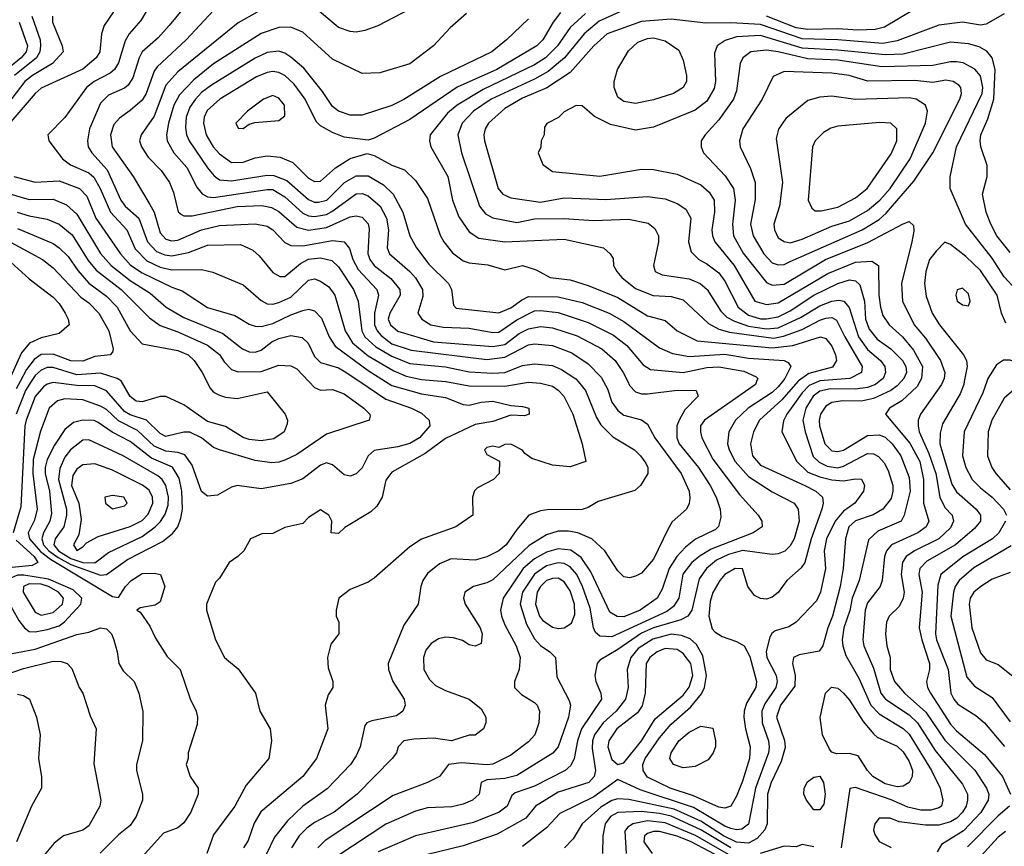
# Model space of a CAD drawing. Header units: inches. Extents: x 1793389 to 1900389, y 320802 to 470796.
# Tile 372 of 656: x 1834618 to 1837931, y 428435 to 431218. Entities that reach past the tile are written whole.
import ezdxf

# ---------------------------------------------------------------- set-up
doc = ezdxf.new("R2010")
doc.units = ezdxf.units.IN
doc.header["$MEASUREMENT"] = 0
doc.layers.add('B8432', color=7, linetype='Continuous')
doc.layers.add('B8433', color=7, linetype='Continuous')

msp = doc.modelspace()

# ---------------------------------------------------------------- linework, layer by layer
at = {"layer": 'B8432', "color": 2}
for points, elevation in [([(1835590.1, 430000), (1835610, 429979.1), (1835630, 429970.5), (1835670, 429972.7), (1835710, 429958), (1835776, 429910), (1835796, 429890), (1835796.9, 429883.1), (1835794, 429870), (1835650, 429822.9), (1835550, 429754.5), (1835510, 429734.5), (1835490, 429727.6), (1835466.2, 429726.2), (1835410, 429733.6), (1835290, 429769.2), (1835270, 429777.2), (1835229.3, 429810), (1835190, 429829.6), (1835170, 429829.6), (1835110, 429815.1), (1835090, 429824.7), (1835044.5, 429870), (1834990, 429887.8), (1834970, 429899.1), (1834910, 429967.8), (1834870, 429985.7), (1834810, 429985.8), (1834730, 429996.9), (1834710, 429991.2), (1834697.8, 429982.2), (1834670, 429949.4), (1834639, 429870), (1834635.2, 429850), (1834622, 429578), (1834595.5, 429490)], 298), ([(1834619, 430000), (1834605.4, 429974.6)], 290), ([(1834656.8, 430000), (1834637.5, 429970), (1834606.3, 429890)], 294), ([(1835761.7, 430000), (1835850, 429940.3), (1835936, 429910), (1835970, 429893), (1835996, 429870), (1835997.3, 429850), (1835963, 429810), (1835930, 429791.3), (1835890, 429779.7), (1835810, 429767), (1835790.6, 429750), (1835770, 429709.2), (1835750, 429689.2), (1835730, 429681.2), (1835710, 429685.2), (1835670, 429719.3), (1835650, 429726), (1835630, 429718), (1835570, 429672), (1835530, 429656.2), (1835430, 429638), (1835350, 429649.2), (1835330, 429644), (1835283.5, 429616.5), (1835250, 429613.2), (1835230, 429629), (1835198.5, 429718.5), (1835173.4, 429753.4), (1835150, 429761.1), (1835110, 429764.8), (1835070, 429781.5), (1835014.3, 429834.3), (1834950, 429867.4), (1834910, 429905.4), (1834890, 429916.9), (1834830, 429938.3), (1834770, 429941.7), (1834744.8, 429935.2), (1834716.4, 429910), (1834687.8, 429832.2), (1834663, 429737), (1834662, 429690), (1834676.1, 429570), (1834667.1, 429532.9), (1834645.7, 429490), (1834650.2, 429470), (1834687.9, 429427.9), (1834721.1, 429401.1), (1834930, 429276), (1834950, 429272), (1834973.2, 429310), (1834993.2, 429330), (1835030, 429353), (1835070, 429354.8), (1835091.3, 429350), (1835106, 429310), (1835090, 429258), (1835073.7, 429246.3), (1835022.8, 429237.2), (1835012, 429230), (1835023.5, 429223.5), (1835055.8, 429175.8), (1835075.2, 429135.2), (1835114.4, 429074.4), (1835158, 429030), (1835190.9, 428930.9), (1835211, 428890), (1835216, 428870), (1835215.3, 428844.7), (1835184.7, 428750), (1835184.7, 428730), (1835178, 428710), (1835191.3, 428670), (1835218, 428630), (1835218, 428610), (1835194, 428550), (1835170, 428514), (1835150, 428497.2), (1835101.4, 428478.6), (1835010, 428377.2)], 302), ([(1835247, 430000), (1835258, 429978), (1835270, 429964.4), (1835290, 429953.7), (1835310, 429946.7), (1835350, 429942.4), (1835450, 429964.7), (1835511.3, 429890), (1835518.8, 429870), (1835517.3, 429857.3), (1835507.3, 429830), (1835473.3, 429806.7), (1835430, 429800.5), (1835390, 429804.7), (1835370, 429811.5), (1835310, 429848.5), (1835250, 429865.4), (1835170, 429920.7), (1835110, 429949.3), (1835090, 429949.3), (1835030, 429931.8), (1835010, 429934), (1834990, 429949.5), (1834960.6, 430000)], 294), ([(1835848, 430000), (1835870, 429986), (1835970, 429957.7), (1836050, 429945.7), (1836110, 429922.4), (1836130, 429920.5), (1836170, 429930.3), (1836210, 429933.1), (1836270, 429918.8), (1836310, 429916), (1836331, 429910), (1836332, 429890), (1836316, 429884), (1836270, 429886.6), (1836210, 429865.1), (1836150, 429855.1), (1836050, 429807.6), (1835982.3, 429757.7), (1835870, 429694), (1835850, 429668), (1835837.3, 429610), (1835819.9, 429580.1), (1835799, 429561), (1835711.3, 429508.7), (1835690, 429488), (1835666, 429490), (1835668, 429530), (1835658, 429550), (1835630, 429568), (1835590, 429542), (1835570, 429522), (1835510, 429508.7), (1835470, 429488), (1835432.7, 429487.3), (1835394, 429470), (1835372, 429430), (1835352, 429410), (1835322, 429390), (1835290, 429338), (1835276, 429324), (1835246, 429250), (1835246, 429230), (1835276, 429130), (1835306.8, 429070), (1835352.7, 429032.7), (1835411, 428950), (1835426, 428890), (1835461, 428830), (1835464.7, 428790), (1835456, 428730), (1835379.9, 428640.1), (1835341.6, 428570), (1835270, 428473.2), (1835247.7, 428410)], 306), ([(1836051.3, 430000), (1836130, 429984.9), (1836250, 429984.4), (1836330, 429998), (1836370, 429994), (1836410, 429983.8), (1836430, 429970.4), (1836448, 429950), (1836479.3, 429890), (1836510.7, 429790), (1836522, 429730), (1836470, 429712.7), (1836410, 429718), (1836340.7, 429740.7), (1836317.5, 429757.5), (1836310, 429768.7), (1836270, 429788.7), (1836250, 429788), (1836230, 429778), (1836210, 429782), (1836190, 429778), (1836182, 429770), (1836190, 429754), (1836231.6, 429731.6), (1836231.3, 429690), (1836212, 429670), (1836158, 429642), (1836147.9, 429632.1), (1836140.7, 429610), (1836142, 429550), (1836084.7, 429510), (1835970, 429469.3), (1835930, 429442.7), (1835810, 429337.2), (1835790, 429324), (1835730, 429299), (1835691.3, 429270), (1835682, 429230), (1835682, 429210), (1835692, 429190), (1835691.3, 429150), (1835664.9, 429115.1), (1835653, 429070), (1835655.2, 429035.2), (1835671, 428990), (1835671.3, 428970), (1835655.3, 428944.7), (1835646, 428910), (1835654.8, 428830), (1835616.3, 428730), (1835570, 428669.4), (1835428.7, 428551.3), (1835407.1, 428512.9), (1835386.2, 428453.8), (1835370.7, 428430)], 310), ([(1836496.5, 430000), (1836521.6, 429970), (1836558.5, 429878.5), (1836573.3, 429853.3), (1836613.5, 429813.5), (1836686, 429770), (1836706.8, 429750), (1836724.9, 429724.9), (1836730.8, 429710), (1836730.8, 429690), (1836706, 429650), (1836687.5, 429632.5), (1836564.5, 429595.5), (1836530, 429575.3), (1836510, 429569.3), (1836392.5, 429567.5), (1836370, 429564.5), (1836331.3, 429550), (1836290, 429501.2), (1836254.9, 429450), (1836230, 429429.6), (1836190, 429409.6), (1836150, 429398.4), (1836070, 429402.7), (1836030, 429386), (1835990, 429353.2), (1835974, 429330), (1835967.3, 429310), (1835958.8, 429250), (1835910, 429179), (1835857.3, 429050), (1835859.1, 429030), (1835873.4, 428990), (1835910.8, 428930), (1835914.8, 428910), (1835906.8, 428890), (1835885.8, 428874.2), (1835802.6, 428857.4), (1835786, 428850), (1835778.5, 428841.5), (1835763, 428770), (1835750, 428739), (1835730.6, 428710), (1835651.7, 428628.3), (1835570, 428569.6), (1835519.3, 428520.7), (1835474.6, 428465.4), (1835430, 428372.7)], 314), ([(1836581.9, 430000), (1836595.4, 429975.4), (1836610.4, 429930), (1836630, 429902), (1836650, 429886.4), (1836710.4, 429870.4), (1836730, 429856), (1836754.4, 429810), (1836843.1, 429690), (1836870.4, 429630), (1836873, 429607), (1836870.5, 429589.5), (1836861, 429570), (1836813, 429527), (1836798, 429502), (1836750, 429401.2), (1836710, 429354), (1836690, 429344), (1836670, 429339), (1836650, 429342), (1836630, 429362), (1836586, 429430), (1836542.7, 429470), (1836495.3, 429490), (1836463.9, 429496.1), (1836430, 429496.3), (1836390, 429483), (1836332, 429448), (1836210, 429331.6), (1836190, 429321.6), (1836144.7, 429310), (1836116, 429290), (1836110.7, 429270), (1836116.3, 429250), (1836166.8, 429170), (1836174, 429150), (1836170, 429118), (1836150, 429109), (1836130, 429113.2), (1836107.7, 429127.7), (1836077.2, 429137.2), (1836050, 429138.4), (1836027, 429133), (1836002, 429118), (1835984.4, 429095.6), (1835976.3, 429070), (1835978, 429030), (1835996.7, 428996.7), (1836016.7, 428976.7), (1836050, 428959.3), (1836130, 428930.7), (1836170, 428898), (1836186, 428870), (1836186, 428850), (1836178, 428830), (1836150, 428809), (1836130, 428808.7), (1836070.6, 428789.4), (1836010, 428798.4), (1835944.1, 428795.9), (1835910.6, 428789.4), (1835891, 428770), (1835886, 428750), (1835871, 428730), (1835753, 428610), (1835676.3, 428550), (1835610, 428515.1), (1835583.7, 428496.3), (1835558.4, 428470), (1835532.4, 428430)], 318), ([(1836663.4, 430000), (1836670, 429986.8), (1836690, 429964.9), (1836710, 429958.4), (1836730, 429958.4), (1836829.7, 429970.3), (1836894, 429970), (1836901, 429950), (1836856, 429904), (1836836.4, 429870), (1836828.4, 429850), (1836828.5, 429810), (1836836.4, 429790), (1836901.3, 429710), (1836940.4, 429650), (1836961.6, 429610), (1836974.9, 429570), (1836976.7, 429543.3), (1836968.5, 429511.5), (1836958.9, 429501.1), (1836891.4, 429468.6), (1836858, 429442), (1836829.2, 429410.8), (1836803.1, 429370), (1836779, 429301), (1836763, 429270), (1836704.9, 429230), (1836650, 429206.9), (1836628.4, 429208.4), (1836603.3, 429223.3), (1836538.9, 429358.9), (1836506.9, 429406.9), (1836472.1, 429432.1), (1836430, 429436.4), (1836390, 429424.8), (1836350, 429403.1), (1836311.7, 429370), (1836244.9, 429270), (1836235.8, 429230), (1836238.4, 429210), (1836250, 429181), (1836287.7, 429110), (1836302, 429070), (1836298, 429030), (1836282.8, 428990), (1836282.8, 428970), (1836305.8, 428945.8), (1836350, 428918.8), (1836358.8, 428910), (1836366.8, 428890), (1836364, 428850), (1836350.6, 428810), (1836330, 428786.6), (1836270, 428742), (1836210, 428711.5), (1836190, 428708.6), (1836104, 428716), (1836061, 428710), (1836030, 428669.3), (1835990, 428649.4), (1835873.8, 428606.2), (1835645.4, 428454.6), (1835620.5, 428430)], 322), ([(1837096.8, 430000), (1837093, 429990), (1836922, 429870), (1836908.2, 429850), (1836908, 429830), (1836912.7, 429810), (1836950, 429738), (1837039.2, 429619.2), (1837102.8, 429550), (1837114.8, 429530), (1837116, 429510), (1837086, 429490), (1836944.6, 429435.4), (1836906.8, 429413.2), (1836878.7, 429390), (1836849.3, 429350.7), (1836836, 429270), (1836818, 429242), (1836794.7, 429225.3), (1836610, 429140.5), (1836570, 429142), (1836555.1, 429155.1), (1836547.8, 429170), (1836536.6, 429236.6), (1836510.9, 429310), (1836492.3, 429350), (1836470, 429375.4), (1836450, 429387.1), (1836429.7, 429389.7), (1836390, 429378.7), (1836350, 429351.1), (1836309.1, 429290), (1836301.7, 429250), (1836322.8, 429182.8), (1836350, 429133.4), (1836370, 429110.6), (1836401, 429090), (1836421, 429070), (1836425.2, 429005.2), (1836466.2, 428926.2), (1836470.5, 428910), (1836464.4, 428870), (1836430, 428769.3), (1836411.6, 428748.4), (1836290, 428673), (1836250, 428663.1), (1836190, 428658.7), (1836170.8, 428650), (1836164, 428610), (1836141, 428590), (1836110, 428576.2), (1836072.1, 428567.9), (1835990, 428564.2), (1835950, 428553.6), (1835850, 428509.6), (1835681.8, 428398.2)], 326), ([(1837184.1, 430000), (1837170, 429981.3), (1837150, 429963.1), (1837068.4, 429910), (1837026.4, 429870), (1837003.8, 429830), (1836999.3, 429790), (1837004.4, 429770), (1837025.3, 429730), (1837070, 429679.5), (1837150, 429628.2), (1837224, 429590), (1837237.1, 429570), (1837240.4, 429530), (1837223.1, 429470), (1837210, 429446), (1837191.7, 429428.3), (1837170, 429419.6), (1837150, 429417.6), (1837050, 429430.8), (1837002.4, 429417.6), (1836962, 429398), (1836928.7, 429370), (1836904.1, 429335.9), (1836878.7, 429230), (1836865.5, 429210), (1836842.6, 429197.4), (1836750, 429170.7), (1836710, 429152.5), (1836630, 429096.9), (1836570, 429062), (1836560.4, 429050), (1836552.7, 429010), (1836556.4, 428990), (1836573.4, 428950), (1836574.9, 428930), (1836507.6, 428830), (1836494, 428790), (1836483.7, 428730), (1836472.6, 428707.4), (1836453, 428690), (1836350, 428636.9), (1836284.7, 428615.3), (1836273.7, 428606.3), (1836258, 428570), (1836230.8, 428550), (1836145.1, 428514.9), (1835950, 428469.6), (1835824.2, 428415.8)], 330), ([(1837235.5, 430000), (1837182.4, 429937.6), (1837106.4, 429870), (1837086.7, 429830), (1837076.4, 429790), (1837083.1, 429750), (1837110, 429718.4), (1837259.1, 429650), (1837296.3, 429630), (1837319.1, 429610), (1837321.6, 429590), (1837316.4, 429570), (1837280.8, 429470), (1837259.3, 429390), (1837247.2, 429372.8), (1837198.8, 429330), (1837170, 429289.2), (1837150, 429273.2), (1837130, 429267), (1837110, 429269.6), (1837090, 429279.5), (1837067.3, 429310), (1837050, 429368.7), (1837024.7, 429370), (1836990, 429349.4), (1836973, 429330), (1836950.2, 429289.8), (1836940.5, 429259.5), (1836936, 429210), (1836947.3, 429167.3), (1836956.5, 429156.5), (1836981.5, 429141.5), (1837030, 429124.4), (1837055.5, 429110), (1837074.1, 429074.1), (1837097.1, 428990), (1837094.4, 428970), (1837063.4, 428916.6), (1837055.3, 428890), (1837053.7, 428870), (1837060.3, 428830), (1837075.8, 428770), (1837073.7, 428730), (1837050, 428654), (1837030, 428604), (1837010.3, 428569.7), (1836990, 428562.9), (1836970, 428566.3), (1836884.8, 428604.8), (1836806.6, 428630), (1836730, 428668), (1836715.1, 428690), (1836714.3, 428710), (1836721.7, 428730), (1836770, 428799.5), (1836810, 428845.7), (1836875.6, 428904.4), (1836911.7, 428948.3), (1836921.7, 428970), (1836928.6, 429010), (1836916.3, 429076.3), (1836894.6, 429114.6), (1836873.2, 429133.2), (1836844.5, 429144.5), (1836810, 429148.7), (1836747.5, 429132.5), (1836699.1, 429100.9), (1836673.4, 429070), (1836662, 429030), (1836665.3, 428970), (1836656.5, 428930), (1836624.9, 428890), (1836581.1, 428850), (1836551.7, 428810), (1836544.9, 428790), (1836543.6, 428763.6), (1836554.9, 428690), (1836550.2, 428669.8), (1836533, 428650), (1836430, 428616.9), (1836353.4, 428570), (1836320.7, 428530), (1836224.2, 428475.8), (1836110, 428436.3), (1835990, 428407.3)], 334), ([(1837305.2, 430000), (1837274, 429986), (1837250, 429961.1), (1837198.7, 429890), (1837187.7, 429867.7), (1837182, 429830), (1837232.2, 429730), (1837270, 429694.6), (1837310, 429678.5), (1837350, 429669), (1837390, 429665.7), (1837430, 429672.4), (1837450, 429670.6), (1837460.7, 429650), (1837456.3, 429630), (1837427.7, 429590), (1837390, 429563), (1837361.1, 429530), (1837332, 429470), (1837324.9, 429430), (1837328.7, 429370), (1837312.2, 429290), (1837298.5, 429261.5), (1837230, 429189.2), (1837205.8, 429174.2), (1837159.9, 429160.1), (1837148.3, 429151.7), (1837141.1, 429138.9), (1837129, 429091), (1837131.8, 429070), (1837162.6, 429010), (1837166, 428990), (1837161.7, 428970), (1837125.1, 428914.9), (1837115.2, 428890), (1837115.6, 428850), (1837137.4, 428790), (1837139.6, 428770), (1837136.9, 428750), (1837093.6, 428630), (1837070, 428509.6), (1837047.4, 428492.6), (1837030, 428489.8), (1837010, 428494.8), (1836990, 428502.4), (1836885.2, 428565.2), (1836705.1, 428625.1), (1836630, 428659.3), (1836550, 428601), (1836435.1, 428544.9), (1836390, 428497), (1836310, 428434)], 338), ([(1837509.8, 430000), (1837497.1, 429990), (1837470, 429979.3), (1837430, 429973.5), (1837345.2, 429974.8), (1837310, 429967.3), (1837287.7, 429950), (1837262.7, 429910), (1837252.9, 429870), (1837260.3, 429830), (1837287.5, 429747.5), (1837307.7, 429727.7), (1837334.8, 429714.8), (1837370, 429709.2), (1837390, 429714.9), (1837470, 429757), (1837490, 429756.4), (1837507.4, 429747.4), (1837526.4, 429726.4), (1837540.2, 429700.2), (1837555.3, 429650), (1837555.8, 429630), (1837550, 429606), (1837522, 429570), (1837489.1, 429550.9), (1837430, 429531.1), (1837407.2, 429510), (1837396, 429470), (1837388.9, 429370), (1837378.3, 429310), (1837352.9, 429210), (1837336.5, 429170), (1837320.5, 429110), (1837308.1, 429091.9), (1837240.4, 429079.6), (1837221, 429070), (1837218, 429050), (1837227, 429010), (1837225.7, 428974.3), (1837177, 428910), (1837163.6, 428870), (1837191.5, 428791.5), (1837192.7, 428767.3), (1837179.7, 428720.3), (1837146.3, 428650), (1837134.3, 428610), (1837132.2, 428510), (1837124.9, 428490), (1837098.9, 428461.1), (1837070, 428445.6), (1837030, 428449.1), (1836986, 428470), (1836910, 428519.8), (1836819.8, 428559.8), (1836667.7, 428592.3), (1836630, 428594.5), (1836610, 428588.6), (1836573.3, 428566.7), (1836510.5, 428510), (1836479.5, 428460.5), (1836450.8, 428430)], 342), ([(1837583, 430000), (1837570, 429985.4), (1837548.2, 429970), (1837490, 429942.7), (1837450, 429933.1), (1837385.7, 429934.3), (1837350, 429929.6), (1837330, 429916.2), (1837312.2, 429890), (1837307.4, 429870), (1837308.9, 429850), (1837327.2, 429790), (1837350, 429766.7), (1837370, 429763.7), (1837390, 429768.8), (1837470, 429817.4), (1837510, 429820.3), (1837530, 429812), (1837553.7, 429790), (1837582.6, 429750), (1837610, 429676), (1837613.8, 429630), (1837594, 429550), (1837583, 429530), (1837504.7, 429495.3), (1837473.7, 429466.3), (1837442, 429330), (1837418.9, 429270), (1837411.2, 429228.8), (1837390.3, 429170), (1837384.6, 429130), (1837387.2, 429110), (1837397.5, 429077.5), (1837440.8, 429000.8), (1837481.7, 428910), (1837510, 428880.3), (1837590, 428831.8), (1837610, 428812.4), (1837685.7, 428690), (1837714.9, 428630), (1837724, 428590), (1837718.8, 428570), (1837710, 428564.5), (1837683.7, 428556.3), (1837650, 428556.4), (1837606.3, 428566.3), (1837550, 428590.9), (1837430, 428632.7), (1837411.1, 428628.9), (1837382, 428430)], 346), ([(1837646.2, 430000), (1837636.8, 429983.2), (1837585.8, 429934.2), (1837544, 429910), (1837530.8, 429890), (1837612.3, 429792.3), (1837646.5, 429730), (1837658.5, 429670), (1837658.7, 429590), (1837677.1, 429530), (1837667.7, 429510), (1837639.1, 429490), (1837550.7, 429450), (1837534.4, 429430), (1837527, 429410), (1837519.3, 429330), (1837513, 429310), (1837470, 429255.1), (1837462.3, 429230), (1837454.9, 429130), (1837458.4, 429110), (1837490, 429034.8), (1837515.3, 428950), (1837530.4, 428930), (1837610, 428877.4), (1837638.9, 428850), (1837697.5, 428757.5), (1837790, 428644), (1837806.4, 428610), (1837807, 428590), (1837802, 428570), (1837790.3, 428550), (1837771, 428529), (1837750, 428517.7), (1837710, 428506), (1837665.4, 428505.4), (1837577.2, 428517.2), (1837546, 428530), (1837510, 428529), (1837494.8, 428510), (1837490.8, 428490), (1837494.4, 428474.4), (1837510, 428451.3), (1837550, 428431.3)], 350), ([(1837723.8, 430000), (1837719.3, 429990), (1837648, 429890), (1837640.5, 429870), (1837640.4, 429850), (1837644.2, 429830), (1837677, 429757), (1837699.7, 429690), (1837713.1, 429610), (1837730, 429575.5), (1837755.5, 429550), (1837759.5, 429530), (1837750, 429507.6), (1837710.4, 429470), (1837628, 429430), (1837600.4, 429410), (1837588.2, 429391.8), (1837583.6, 429350), (1837593.4, 429290), (1837590.4, 429270), (1837577.3, 429242.7), (1837542.8, 429210), (1837534, 429190), (1837530.7, 429150), (1837535.5, 429110), (1837546, 429070), (1837547, 429030), (1837561.3, 428990), (1837594.9, 428950), (1837666.2, 428886.2), (1837730, 428792.2), (1837831.1, 428691.1), (1837870.4, 428630), (1837878.4, 428610), (1837875.8, 428590), (1837851, 428549), (1837793.2, 428486.8), (1837719, 428441), (1837704.2, 428415.8)], 354), ([(1837796, 430000), (1837794, 429990), (1837782, 429958), (1837722.9, 429857.1), (1837714.2, 429825.8), (1837714, 429790), (1837754.5, 429654.5), (1837770, 429628), (1837835.5, 429570), (1837850.4, 429550), (1837850.4, 429530), (1837830, 429504.5), (1837766.4, 429450), (1837670, 429394.7), (1837646.7, 429370), (1837643.1, 429350), (1837654.6, 429290), (1837644.6, 429170), (1837652.6, 429130), (1837679, 429050), (1837678.9, 429030), (1837668.4, 428990), (1837672.2, 428970), (1837682.4, 428950), (1837750, 428846), (1837770, 428823.1), (1837863.6, 428743.6), (1837924.9, 428670), (1837951.8, 428610)], 358), ([(1837871.9, 430000), (1837858.3, 429961.7), (1837795.5, 429830), (1837790.4, 429750), (1837801.6, 429710), (1837822.4, 429670), (1837850, 429641.6), (1837890, 429610.4), (1837928, 429570), (1837938, 429550)], 362), ([(1837970, 429978), (1837930, 429943.7), (1837888.5, 429870), (1837876.4, 429830), (1837874.4, 429750), (1837888.2, 429710), (1837901.6, 429690), (1837950, 429634.9)], 366), ([(1837934.9, 429530), (1837912.4, 429490), (1837890.5, 429470), (1837791.1, 429408.9), (1837717.1, 429350), (1837706.5, 429313.5), (1837698.9, 429150), (1837702.6, 429130), (1837741.7, 429030), (1837750.3, 428950.3), (1837760.5, 428930), (1837773.8, 428913.8), (1837834.7, 428874.7), (1837864, 428850), (1837931.2, 428771.2)], 362), ([(1834605.6, 429465.6), (1834667, 429410), (1834679.1, 429390), (1834659.6, 429380.4), (1834570, 429371.8)], 298), ([(1837953.7, 429446.3), (1837827.5, 429372.5), (1837778.7, 429330), (1837765.7, 429310), (1837759.6, 429290), (1837750.3, 429210), (1837804.8, 429004.8), (1837830, 428974), (1837890, 428936.3), (1837950, 428853.4)], 366), ([(1837950, 429356.2), (1837890, 429334.5), (1837851, 429310), (1837828, 429290), (1837815.5, 429270), (1837812.7, 429250), (1837821.3, 429170), (1837850, 429086), (1837870, 429062.8), (1837910, 429046.8), (1837996.8, 428976.8)], 370), ([(1834550, 429076.3), (1834670, 429098.3), (1834810, 429148.4), (1834850, 429156.3), (1834890, 429170.5), (1834910, 429166.8), (1834926.8, 429150), (1834934.8, 429130), (1834946, 429090), (1834950.8, 429050), (1834965.5, 429025.5), (1835002.8, 428990), (1835018.8, 428950), (1835031.6, 428888.4), (1835030.8, 428790), (1835011, 428710), (1835011, 428690), (1835030.8, 428610), (1835030.7, 428590), (1835010, 428535.3), (1834990, 428505.2), (1834950, 428473.2), (1834888.8, 428411.2)], 298), ([(1834502.7, 428990), (1834630, 429033.7), (1834730, 429057.6), (1834757.1, 429057.1), (1834778, 429050), (1834793.2, 429033.2), (1834817.3, 428970), (1834830.7, 428950), (1834854.4, 428874.4), (1834874.8, 428830), (1834867.1, 428712.9), (1834890.7, 428590), (1834887.3, 428570), (1834850, 428504), (1834830, 428489.3), (1834764.7, 428470), (1834734.2, 428445.8), (1834688.6, 428391.4), (1834650.6, 428330), (1834634, 428270), (1834607.3, 428210)], 294), ([(1834610, 428947.3), (1834630, 428942.8), (1834650.4, 428930.4), (1834674.8, 428870), (1834686.8, 428810), (1834681, 428730), (1834691.1, 428668.9), (1834691, 428630), (1834658, 428570), (1834606.8, 428450)], 290), ([(1837010, 428429.2), (1836910, 428489.9), (1836810, 428535.9), (1836770, 428545.5), (1836708.4, 428551.6), (1836630, 428548.4), (1836605.3, 428534.7), (1836587.4, 428510), (1836579.5, 428470), (1836578.4, 428410)], 346), ([(1837948.2, 428570), (1837910, 428537.6), (1837806.6, 428433.4)], 358), ([(1837010, 428403), (1836891.3, 428471.3), (1836790, 428514.3), (1836730, 428520.7), (1836680.7, 428510), (1836662.2, 428497.8), (1836653.8, 428486.2), (1836658.4, 428410)], 350), ([(1837055.6, 428355.6), (1836876.9, 428450), (1836830, 428469), (1836770, 428485.1), (1836750, 428484.4), (1836730, 428477.4), (1836720.4, 428470), (1836717.6, 428450), (1836746, 428410)], 354), ([(1837935.1, 428484.9), (1837910, 428465.6), (1837816.4, 428363.6)], 362), ([(1837290, 428432.7), (1837250, 428440.9), (1837230, 428433.2), (1837190, 428435.1), (1837109.3, 428410.7)], 346)]:
    msp.add_lwpolyline(points, dxfattribs=dict(at, elevation=elevation))
for points, elevation in [([(1834830, 429869.7), (1834798.7, 429861.3), (1834770, 429838), (1834734.8, 429785.2), (1834710, 429737.2), (1834703.2, 429710), (1834703.6, 429690), (1834718, 429630), (1834724.9, 429555.1), (1834718.9, 429530), (1834697.7, 429490), (1834692.2, 429470), (1834698.2, 429450), (1834716.1, 429430), (1834747.1, 429407.1), (1834790, 429383.1), (1834890, 429347.3), (1834910, 429350.3), (1834980, 429400), (1835098.4, 429461.6), (1835132.3, 429487.7), (1835149.8, 429510.2), (1835160.4, 429539.6), (1835165.7, 429570), (1835163.5, 429630), (1835154.7, 429674.7), (1835131.6, 429711.6), (1835061.7, 429741.7), (1834990, 429797.7), (1834928.8, 429828.8), (1834882.2, 429862.2), (1834868.5, 429868.5)], 306), ([(1834850, 429802.9), (1834830, 429802), (1834788.5, 429770), (1834770, 429744.5), (1834753, 429707), (1834748.3, 429670), (1834774.9, 429570), (1834774.9, 429550), (1834766, 429510), (1834737.4, 429470), (1834732.7, 429450), (1834748.4, 429430), (1834790, 429403.4), (1834830, 429390.2), (1834870, 429389.1), (1834916.1, 429423.9), (1835030, 429477.7), (1835073.3, 429510), (1835091.6, 429528.4), (1835106.9, 429553.1), (1835116.8, 429583.2), (1835118, 429610), (1835109.7, 429650), (1835096.9, 429670), (1835082.2, 429682.2), (1834966, 429750)], 310), ([(1834870, 429722.4), (1834830, 429719.6), (1834810, 429705.1), (1834796.3, 429683.7), (1834791.8, 429650), (1834816.9, 429590), (1834824.6, 429535.4), (1834816.7, 429483.3), (1834798.8, 429450), (1834810, 429431.3), (1834830, 429442.8), (1834842.9, 429457.1), (1834882, 429478), (1834990, 429511.6), (1835030, 429532), (1835050, 429553), (1835065.4, 429590), (1835065.1, 429610), (1835053.8, 429633.8), (1835030.8, 429650.8), (1834930, 429701.3)], 314), ([(1834930, 429616), (1834904.7, 429610), (1834906, 429590), (1834930, 429571), (1834970, 429581), (1834979, 429590), (1834968, 429610)], 318), ([(1834610, 429348), (1834590, 429339.2), (1834580.8, 429330), (1834573.8, 429310), (1834571.8, 429271.8), (1834615.1, 429195.1), (1834633.4, 429170), (1834650, 429158.4), (1834670, 429156.5), (1834710, 429164.9), (1834750, 429177.4), (1834769, 429191), (1834823.7, 429250), (1834826.6, 429270), (1834798, 429298), (1834714.5, 429334.5), (1834632.2, 429347.8)], 302), ([(1836430, 429337.4), (1836410, 429336.9), (1836390, 429329.6), (1836370, 429309.5), (1836358.9, 429290), (1836352.9, 429250), (1836366.3, 429210), (1836376.4, 429196.4), (1836410, 429172.2), (1836430, 429168.5), (1836450, 429170.4), (1836474, 429186), (1836485.1, 429214.9), (1836484.4, 429250), (1836470, 429295.1), (1836450, 429325.6)], 330), ([(1834650, 429318.9), (1834630.4, 429310), (1834628.9, 429290), (1834670, 429223.1), (1834690, 429213.4), (1834730, 429222.3), (1834761.7, 429250), (1834765.1, 429270), (1834748.6, 429290), (1834714.8, 429310), (1834690, 429317.9)], 306), ([(1836790, 429100.4), (1836763, 429090), (1836738.4, 429070), (1836725.7, 429050), (1836722.6, 428950), (1836712.1, 428907.9), (1836696, 428884), (1836627, 428830), (1836600.3, 428790), (1836597, 428770), (1836610, 428726.8), (1836630, 428710.6), (1836650, 428716.3), (1836709.6, 428790), (1836756.2, 428863.8), (1836850, 428943.7), (1836870, 428970.6), (1836883.1, 429010), (1836876, 429050), (1836850, 429084.2), (1836830, 429096.9)], 338), ([(1837570, 428634.7), (1837530, 428645.1), (1837487.8, 428670), (1837469.7, 428690), (1837439.3, 428739.3), (1837410, 428747.6), (1837366, 428746), (1837350, 428752.3), (1837342, 428762), (1837319.1, 428810), (1837311.5, 428868.5), (1837329.3, 428950), (1837349.3, 428970.7), (1837370, 428966.8), (1837390, 428950.7), (1837410, 428927.3), (1837455.4, 428855.4), (1837491.9, 428811.9), (1837502.8, 428802.8), (1837570, 428772.2), (1837590, 428752.7), (1837610, 428720.7), (1837621.3, 428690), (1837620.5, 428670), (1837610, 428649.2), (1837590, 428637)], 342), ([(1836850, 428699), (1836818, 428710), (1836805.2, 428730), (1836809.3, 428750), (1836836, 428790), (1836870, 428819.1), (1836910, 428838.8), (1836950, 428832), (1836958.8, 428790), (1836958.8, 428770), (1836950.7, 428749.3), (1836933.7, 428726.3), (1836890, 428704)], 330), ([(1837290, 428557.2), (1837265.1, 428590), (1837256.2, 428610), (1837257, 428630), (1837268.3, 428651.7), (1837290, 428667.3), (1837310, 428670.8), (1837322, 428650), (1837328, 428610), (1837323.4, 428576.6), (1837310, 428557.2)], 342)]:
    msp.add_lwpolyline(points, close=True, dxfattribs=dict(at, elevation=elevation))
at = {"layer": 'B8433', "color": 2}
for points, elevation in [([(1834950, 431268.7), (1834902, 431198), (1834893.4, 431170), (1834887.7, 431110), (1834875.5, 431090), (1834830, 431051.6), (1834690, 430987), (1834670, 430969.4), (1834567.7, 430850)], 306), ([(1835930, 431253.2), (1835822.5, 431197.5), (1835778.8, 431181.2), (1835750, 431176.2), (1835730, 431178.4), (1835690, 431192), (1835590, 431277)], 322), ([(1836690, 431268.4), (1836566.9, 431213.1), (1836517, 431170), (1836450.9, 431089.1), (1836396, 431044), (1836350, 431017.6), (1836203.8, 430950), (1836144.4, 430910), (1836106.7, 430870), (1836092.4, 430830), (1836104.4, 430770), (1836164.4, 430590), (1836184.6, 430564.6), (1836210, 430550.4), (1836290, 430535.3), (1836350, 430547), (1836448.6, 430548.6), (1836550, 430541.3), (1836665.8, 430545.8), (1836732.8, 430532.8), (1836755.2, 430515.2), (1836766.8, 430490), (1836767.3, 430470), (1836750.7, 430390.7), (1836756, 430370), (1836779.3, 430359.3), (1836870, 430345.3), (1836907.3, 430330), (1836930.4, 430310), (1836976.9, 430236.9), (1836996.9, 430216.9), (1837022.5, 430202.5), (1837070, 430186.2), (1837130, 430176.8), (1837170, 430180.6), (1837244.4, 430215.6), (1837310, 430254.9), (1837350.3, 430270.3), (1837373.4, 430273.4), (1837390.7, 430270), (1837409, 430249), (1837439.6, 430150), (1837470, 430107.2), (1837514, 430070), (1837528.4, 430050), (1837530.4, 430030), (1837522.4, 430010), (1837509.8, 430000)], 342), ([(1834728.2, 431230), (1834728.4, 431210), (1834760.7, 431130), (1834764, 431110), (1834728.2, 431070), (1834660.4, 431030), (1834634.9, 431010), (1834528.6, 430871.4)], 302), ([(1834658.3, 431230), (1834686.7, 431150), (1834688, 431130), (1834685.2, 431110), (1834674.6, 431090), (1834600.2, 431030)], 298), ([(1835050, 431257.2), (1835024.9, 431215.1), (1834986, 431170), (1834972.9, 431147.1), (1834950, 431073.2), (1834936.4, 431050), (1834922, 431038), (1834868, 431010), (1834842.4, 430990), (1834770, 430888.7), (1834712, 430830), (1834716, 430810), (1834762, 430750), (1834789, 430729), (1834850, 430702.6), (1834867.3, 430687.3), (1834888.9, 430650), (1834923.1, 430570), (1834978.7, 430510), (1835006.7, 430446.7), (1835045.7, 430405.7), (1835090, 430384.7), (1835130, 430375.2), (1835230, 430377.1), (1835268.1, 430368.1), (1835370, 430324.9), (1835430, 430273), (1835450, 430261.6), (1835470, 430260.4), (1835490, 430265.3), (1835530, 430284.2), (1835590, 430340.5), (1835610, 430345.5), (1835630, 430338), (1835658, 430318), (1835678.4, 430290), (1835713.1, 430170), (1835738, 430130), (1835790, 430086.7), (1835876, 430036), (1835918.2, 430018.2), (1835970, 430006.7), (1836050, 430000.2), (1836051.3, 430000)], 310), ([(1835163, 431250), (1835121.2, 431198.8), (1835083.4, 431156.6), (1835030.3, 431109.7), (1835019.5, 431090), (1834998, 431022), (1834982.9, 430997.1), (1834970, 430987.3), (1834916, 430964), (1834890, 430937.2), (1834852.4, 430850), (1834846, 430810), (1834848, 430790), (1834860.5, 430770), (1834912, 430712), (1834957.6, 430610), (1834972.7, 430590), (1835018.7, 430550), (1835047.7, 430470), (1835077.5, 430437.5), (1835105.7, 430425.7), (1835130, 430423.2), (1835185.5, 430434.5), (1835250, 430458.7), (1835361.1, 430461.1), (1835402, 430442), (1835423.4, 430423.4), (1835470, 430367.3), (1835493.2, 430353.2), (1835510, 430353), (1835562.4, 430397.6), (1835590, 430411.5), (1835630, 430416), (1835667.4, 430407.4), (1835690, 430385.5), (1835741.3, 430310), (1835756.4, 430270), (1835768.9, 430170), (1835778.9, 430150), (1835816, 430116), (1835870, 430084.9), (1835930, 430060.8), (1836050, 430049.1), (1836130, 430032.6), (1836210, 430028), (1836249.8, 430030.2), (1836310, 430053.1), (1836350, 430059.5), (1836410, 430053.4), (1836440.5, 430040.5), (1836489, 430009), (1836496.5, 430000)], 314), ([(1835270, 431249.3), (1835178, 431150), (1835080.5, 431059.5), (1835070, 431045.2), (1835043.1, 430970), (1835030, 430947.3), (1834990, 430911.8), (1834953.1, 430886.9), (1834934.7, 430865.3), (1834923.1, 430830), (1834928.5, 430790), (1834999.3, 430690), (1835056.1, 430596.1), (1835070.3, 430570), (1835090, 430500.7), (1835110, 430479.5), (1835130, 430473.7), (1835150, 430476), (1835229.8, 430510.2), (1835290, 430524.6), (1835410, 430530.3), (1835450, 430522.4), (1835470, 430510.4), (1835510, 430468), (1835530, 430457.6), (1835570, 430456.5), (1835670, 430474.3), (1835710, 430470.4), (1835727.3, 430447.3), (1835738.3, 430410), (1835756.4, 430376.4), (1835819.5, 430310), (1835825.3, 430290), (1835811.3, 430230), (1835811.5, 430190), (1835820.3, 430170), (1835834.1, 430154.1), (1835870, 430126.9), (1835935.1, 430104.9), (1836190, 430073.6), (1836250, 430081.5), (1836330, 430123.7), (1836350, 430127), (1836410, 430121.3), (1836475.9, 430095.9), (1836530, 430059.3), (1836574.1, 430014.1), (1836581.9, 430000)], 318), ([(1835416.3, 431243.7), (1835353, 431207), (1835150, 431042.4), (1835110, 430997), (1835070, 430893.2), (1835026.8, 430830), (1835020.7, 430810), (1835027.3, 430790), (1835050, 430754.8), (1835093.4, 430710), (1835122, 430670), (1835135.6, 430635.6), (1835150.5, 430570.5), (1835161.6, 430561.6), (1835170, 430557.3), (1835198, 430558), (1835350, 430588.9), (1835432.9, 430592.9), (1835465.4, 430585.4), (1835490, 430572), (1835550, 430519.5), (1835590, 430509), (1835650, 430518), (1835730, 430553.7), (1835750, 430557.6), (1835770, 430552.7), (1835790, 430530.8), (1835793.7, 430513.7), (1835788.8, 430431.2), (1835795.3, 430410), (1835810.4, 430390), (1835867, 430347), (1835896.4, 430310), (1835897.6, 430290), (1835862.6, 430230), (1835858, 430210), (1835865.3, 430190), (1835890, 430168.9), (1836010, 430133.6), (1836210, 430118), (1836250, 430124.9), (1836298.5, 430161.5), (1836330, 430176.9), (1836370, 430184.6), (1836410, 430180.9), (1836493.3, 430153.3), (1836576.3, 430110), (1836621.6, 430070), (1836648.4, 430030), (1836663.4, 430000)], 322), ([(1836121.1, 431238.9), (1836066, 431190), (1836010.4, 431129.6), (1835930, 431069.2), (1835830, 431039), (1835770, 431037.2), (1835670, 431085.2), (1835570, 431176), (1835530, 431192.3), (1835490, 431192), (1835430, 431171.8), (1835270, 431069.7), (1835204, 431016), (1835155.2, 430964.8), (1835136.9, 430930), (1835118.9, 430870), (1835112.2, 430830), (1835114, 430810), (1835136.4, 430770), (1835179.9, 430719.9), (1835214.3, 430654.3), (1835231.7, 430631.7), (1835250, 430622), (1835270, 430619.6), (1835450, 430646.5), (1835470, 430645.7), (1835510, 430622), (1835570, 430566), (1835590, 430557.4), (1835610, 430555.2), (1835650, 430562.4), (1835668.3, 430571.7), (1835750, 430632), (1835770, 430632.2), (1835790, 430624.9), (1835830.2, 430590.2), (1835851.6, 430550), (1835858.9, 430510), (1835854.4, 430450), (1835861.6, 430430), (1835930, 430370.4), (1835949.1, 430349.1), (1835972.7, 430310), (1835974.2, 430285.8), (1835957.3, 430230), (1835970.8, 430210), (1836001, 430190), (1836042.3, 430182.3), (1836130, 430178.9), (1836210, 430164.9), (1836230, 430166), (1836290, 430207.7), (1836350, 430237.4), (1836370, 430239), (1836430, 430231.6), (1836530, 430198), (1836616, 430156), (1836660.5, 430120.5), (1836715.4, 430055.4), (1836740.3, 430040.3), (1836850, 430030.3), (1836930, 430046.7), (1836970, 430049), (1837054.5, 430034.5), (1837095.3, 430015.3), (1837100.7, 430010), (1837096.8, 430000)], 326), ([(1836437.3, 431242.7), (1836412.2, 431210), (1836378.4, 431150), (1836358, 431130), (1836223, 431050), (1836089.3, 430990.7), (1835930, 430881.6), (1835810, 430819.3), (1835790, 430812.7), (1835710, 430822.9), (1835670, 430837.6), (1835630, 430860.7), (1835615.4, 430875.4), (1835578, 430950), (1835541.4, 431001.4), (1835510, 431029.6), (1835490, 431040.5), (1835470, 431043.5), (1835450, 431040.5), (1835414.8, 431025.2), (1835290.6, 430950), (1835248.1, 430911.9), (1835238.4, 430890), (1835235.8, 430870), (1835245.3, 430830), (1835268.5, 430790), (1835290, 430766), (1835330, 430737.6), (1835370, 430738.7), (1835410, 430752.4), (1835450, 430759.3), (1835494.6, 430754.6), (1835537.3, 430737.3), (1835590, 430684.9), (1835610, 430673.4), (1835630, 430674), (1835680.4, 430719.6), (1835730, 430750.6), (1835787.1, 430767.1), (1835810, 430760.7), (1835870, 430728.2), (1835912.5, 430712.5), (1835950, 430676), (1835990, 430616), (1836032.1, 430492.1), (1836044.9, 430470), (1836073.5, 430433.5), (1836110, 430405.5), (1836130, 430399.1), (1836192.5, 430392.5), (1836250, 430376), (1836310, 430390.6), (1836355.2, 430375.2), (1836402, 430350), (1836470, 430341.6), (1836530, 430323.1), (1836630, 430283.1), (1836730, 430220.4), (1836790, 430204.9), (1836830.4, 430170.4), (1836897.2, 430137.2), (1837150, 430112.8), (1837218.5, 430121.5), (1837312, 430150), (1837330, 430144), (1837350, 430118.8), (1837363, 430090), (1837365.5, 430070), (1837352.4, 430047.6), (1837273.1, 430026.9), (1837237.6, 430002.4), (1837235.5, 430000)], 334), ([(1836521.5, 431238.5), (1836470, 431191.6), (1836427.4, 431130), (1836386.7, 431090), (1836350, 431065.7), (1836176.9, 430983.1), (1836089.3, 430930.7), (1836057.1, 430902.9), (1835999.1, 430830), (1835996.3, 430810), (1836000.7, 430790), (1836058.4, 430690), (1836074.4, 430610), (1836094.7, 430554.7), (1836130, 430504), (1836162, 430482), (1836250.4, 430470.4), (1836450, 430479.5), (1836582, 430450), (1836604.7, 430430), (1836614.4, 430414.4), (1836616, 430390), (1836626.8, 430370), (1836644, 430350), (1836690, 430312.4), (1836748.9, 430288.9), (1836810, 430286.4), (1836850, 430274.9), (1836934.9, 430194.9), (1836970, 430175.6), (1837005.4, 430165.4), (1837154.1, 430145.9), (1837187.8, 430152.2), (1837250, 430174.4), (1837310, 430206.5), (1837330, 430212.7), (1837350, 430214.9), (1837366.3, 430206.3), (1837393.8, 430150), (1837452.2, 430050), (1837450.4, 430030), (1837411, 430010), (1837310, 430002.2), (1837305.2, 430000)], 338), ([(1837930, 431237.6), (1837870, 431202.9), (1837850, 431199.5), (1837790, 431209.6), (1837710, 431199.6), (1837570, 431147.1), (1837522.2, 431137.8), (1837370, 431150.7), (1837250, 431154), (1837110, 431201.5), (1837010, 431207.3), (1836926, 431206), (1836810, 431219.6), (1836710, 431211.8), (1836594, 431170), (1836550, 431129.6), (1836470, 431040.5), (1836391.2, 430988.8), (1836310, 430953.3), (1836250, 430918.9), (1836194.9, 430870), (1836183.8, 430850), (1836179.3, 430830), (1836181.6, 430810), (1836228, 430650), (1836242.8, 430630), (1836270, 430618), (1836370, 430603.7), (1836450, 430617.6), (1836590, 430612), (1836730, 430623.1), (1836790, 430614.9), (1836830, 430599.1), (1836859.5, 430579.5), (1836875.5, 430550), (1836868, 430470), (1836876.4, 430436.4), (1836902.8, 430410), (1836930, 430396.4), (1836970, 430365.5), (1836990, 430337.3), (1837035.3, 430250), (1837070, 430223.6), (1837110, 430211.3), (1837130.2, 430210.2), (1837170, 430217.6), (1837210, 430238), (1837290, 430290.2), (1837370, 430330.2), (1837410, 430341.7), (1837430, 430338.4), (1837444.9, 430324.9), (1837460.2, 430270), (1837463.6, 430210), (1837475.8, 430175.8), (1837502.2, 430142.2), (1837549.2, 430109.2), (1837588.5, 430070), (1837599.5, 430050), (1837601.1, 430030), (1837592, 430010), (1837583, 430000)], 346), ([(1837627.7, 431252.3), (1837527.7, 431192.3), (1837495.6, 431184.4), (1837437.8, 431182.2), (1837370, 431187.1), (1837270, 431184.8), (1837230.6, 431190.6), (1837130, 431229.8)], 342), ([(1834616.5, 431210), (1834644, 431130), (1834639, 431110), (1834623.1, 431090), (1834548.9, 431030)], 294), ([(1836330, 431221.2), (1836256, 431150), (1836206, 431110), (1836033.1, 431026.9), (1835910, 430949.6), (1835870, 430929.6), (1835770, 430896.2), (1835730, 430897), (1835690, 430909.5), (1835670, 430926), (1835636.4, 430976.4), (1835574.2, 431054.2), (1835530, 431091.8), (1835510, 431105.1), (1835490, 431111.6), (1835450, 431107.8), (1835410, 431088), (1835262.7, 430997.3), (1835230, 430972.8), (1835208.7, 430950), (1835190, 430923.7), (1835178.3, 430890), (1835175.8, 430855.8), (1835179.5, 430830), (1835188.5, 430810), (1835250, 430719.1), (1835271.7, 430691.7), (1835290, 430679.3), (1835330, 430675.6), (1835450, 430694), (1835473.1, 430693.1), (1835516.6, 430676.6), (1835590, 430613.1), (1835610, 430604), (1835623.4, 430603.4), (1835651.5, 430610), (1835710.7, 430669.3), (1835750, 430691.7), (1835790, 430691.8), (1835841.8, 430661.8), (1835874.4, 430630), (1835906.4, 430570), (1835930.5, 430490), (1835953, 430450), (1835994.7, 430394.7), (1836060.5, 430330), (1836070.5, 430310), (1836077.3, 430257.3), (1836086.7, 430246.7), (1836230, 430230.4), (1836270, 430247.4), (1836305.9, 430274.1), (1836330, 430286), (1836430, 430284.9), (1836510, 430265.3), (1836600.7, 430230), (1836650, 430201.3), (1836770, 430112.7), (1836814.3, 430094.3), (1836870, 430083.6), (1836990, 430092.2), (1837070, 430078.6), (1837190.2, 430070.2), (1837203.8, 430063.8), (1837212.7, 430050), (1837191.6, 430010), (1837184.1, 430000)], 330), ([(1837950, 430434.5), (1837905.6, 430490), (1837885.1, 430530), (1837869.6, 430570), (1837857, 430630), (1837872.7, 430690), (1837872.5, 430727.5), (1837852, 430790), (1837849.6, 430810), (1837851.6, 430830), (1837875.5, 430884.5), (1837895.6, 430950), (1837899.8, 431050), (1837889.7, 431089.7), (1837871.5, 431111.5), (1837846.3, 431126.3), (1837810, 431136.3), (1837750, 431142), (1837590, 431102), (1837530, 431099.3), (1837370, 431115.7), (1837250, 431121.8), (1837110, 431164.2), (1837030, 431159.8), (1836991.7, 431148.3), (1836964.9, 431130), (1836954.9, 431105.1), (1836958.7, 431010), (1836954, 430986), (1836930, 430943.7), (1836890, 430913.6), (1836750, 430856), (1836690, 430846), (1836605.4, 430865.4), (1836552, 430892), (1836510, 430928), (1836490, 430928.7), (1836450, 430908), (1836430.9, 430889.1), (1836391.6, 430868.4), (1836383.6, 430856.4), (1836382, 430830), (1836372, 430810), (1836371.1, 430788.9), (1836362, 430770), (1836378, 430730), (1836410, 430706.8), (1836570, 430690.6), (1836710, 430714.8), (1836750, 430714), (1836830, 430698), (1836910, 430662), (1836937.2, 430637.2), (1836954, 430610), (1836955.8, 430570), (1836946.7, 430510), (1836948.4, 430490), (1836956.4, 430470), (1837021.1, 430390), (1837090.8, 430270), (1837130, 430258.9), (1837170, 430264.9), (1837337.1, 430362.9), (1837430, 430401.5), (1837484.4, 430404.4), (1837507.3, 430390), (1837508.9, 430290), (1837513.7, 430250), (1837522.3, 430222.3), (1837543, 430190), (1837588.4, 430150), (1837625.5, 430105.5), (1837654.9, 430050), (1837651.7, 430010), (1837646.2, 430000)], 350), ([(1837969.4, 430310), (1837930, 430352), (1837890, 430414.5), (1837799.6, 430530), (1837748.7, 430650), (1837748.7, 430688.7), (1837769.6, 430790), (1837855.6, 430970), (1837858.5, 430990), (1837850, 431029), (1837831.9, 431051.9), (1837792.2, 431072.2), (1837770, 431076.3), (1837750, 431076.3), (1837690, 431064), (1837518.9, 431058.9), (1837370, 431081.6), (1837270, 431086), (1837170, 431109.7), (1837130, 431114.8), (1837078, 431110), (1837050.7, 431090), (1837042, 431070), (1837030, 430978), (1837019.3, 430950), (1836970, 430880.9), (1836924, 430830), (1836910.8, 430810), (1836910.8, 430790), (1836918.8, 430770), (1836991.7, 430691.7), (1837019.3, 430650), (1837025.3, 430610), (1837016, 430530), (1837019.5, 430490), (1837052.3, 430432.3), (1837130, 430333), (1837150, 430324.4), (1837190, 430327.6), (1837329.1, 430410.9), (1837471.8, 430468.2), (1837590, 430530.8), (1837610, 430538), (1837625.4, 430525.4), (1837626.4, 430506.4), (1837619.3, 430470), (1837584.9, 430330), (1837588.2, 430270), (1837627, 430190), (1837665.7, 430145.7), (1837716.4, 430070), (1837730.3, 430030), (1837728.2, 430010), (1837723.8, 430000)], 354), ([(1834598, 430690), (1834670, 430670.4), (1834750, 430675.3), (1834819.1, 430650), (1834843.4, 430623.4), (1834873.4, 430550), (1834956.5, 430430), (1834991, 430391), (1835030, 430365.2), (1835130, 430317), (1835164.9, 430304.9), (1835250, 430248.4), (1835341.7, 430221.7), (1835390, 430193), (1835410, 430186), (1835430, 430184.9), (1835470, 430194.6), (1835530, 430224.2), (1835570, 430238.4), (1835590, 430243), (1835610, 430237.3), (1835632.8, 430212.8), (1835659.5, 430150), (1835678.7, 430118.7), (1835790, 430036.9), (1835848, 430000)], 306), ([(1834530, 430647.1), (1834650, 430613.1), (1834730, 430613.7), (1834775.1, 430595.1), (1834810, 430563), (1834890, 430430.4), (1834925.3, 430390), (1834990, 430340.2), (1835057, 430297), (1835110.3, 430250.3), (1835170, 430215.3), (1835301.1, 430161.1), (1835367.3, 430110), (1835390, 430099.3), (1835410, 430098.4), (1835430, 430104.9), (1835466.6, 430133.4), (1835490, 430144.9), (1835530, 430154.4), (1835568.3, 430148.3), (1835588.6, 430128.6), (1835610, 430084), (1835630, 430063.8), (1835690, 430045.3), (1835710, 430034.9), (1835761.7, 430000)], 302), ([(1834609.6, 430570.4), (1834650, 430557.4), (1834710, 430546.7), (1834750.6, 430530), (1834793.9, 430493.9), (1834847.7, 430407.7), (1834875, 430375), (1834959.5, 430310), (1835054.1, 430214.1), (1835090, 430188.5), (1835150, 430167.2), (1835250, 430121.6), (1835290, 430090.5), (1835305.8, 430065.8), (1835330, 430040.5), (1835352.3, 430032.3), (1835430, 430033.7), (1835490, 430054.9), (1835530, 430053), (1835550, 430042), (1835590.1, 430000)], 298), ([(1834470, 430531.7), (1834694, 430410), (1834730, 430383), (1834823.7, 430283.7), (1834850, 430264.4), (1834883.8, 430230), (1834917.6, 430170), (1834932.7, 430110), (1834930, 430098), (1834922, 430090), (1834870, 430084.2), (1834830, 430068.4), (1834790, 430069.8), (1834730, 430092.3), (1834690, 430091), (1834666.2, 430073.8), (1834640.3, 430039.7), (1834619, 430000)], 290), ([(1834610, 430514.6), (1834730, 430464.9), (1834750.5, 430450), (1834780.5, 430420.5), (1834813, 430373), (1834850, 430330.4), (1834910, 430287), (1834945.3, 430250), (1834990, 430170.7), (1835030, 430126.8), (1835150, 430103.7), (1835184.9, 430090), (1835204.9, 430070), (1835232, 430030), (1835247, 430000)], 294), ([(1837936, 430196), (1837921.3, 430230), (1837906.3, 430290), (1837850, 430373.6), (1837801, 430421), (1837750, 430461.2), (1837730, 430468.7), (1837701.1, 430438.9), (1837679.1, 430410), (1837666.4, 430370), (1837662.4, 430330), (1837667.3, 430287.3), (1837688.2, 430230), (1837712.7, 430190), (1837793, 430090), (1837803, 430070), (1837806, 430050), (1837796, 430000)], 358), ([(1834563.8, 430423.8), (1834650, 430344.9), (1834730, 430284), (1834750, 430262.8), (1834770.7, 430230), (1834781, 430210), (1834784.7, 430190), (1834750, 430161.2), (1834690, 430146.3), (1834651.3, 430128.7), (1834623.8, 430096.2), (1834579.7, 430000)], 286), ([(1838147.3, 430000), (1838130, 430013), (1838030, 430036.3), (1837950, 430072), (1837927.9, 430072.1), (1837904.4, 430055.6), (1837875.5, 430010), (1837871.9, 430000)], 362), ([(1834960.6, 430000), (1834960.4, 430000.4), (1834945.2, 430010), (1834890, 430027.6), (1834810, 430022.5), (1834730, 430046.4), (1834710, 430047.3), (1834690, 430037.7), (1834670, 430020.4), (1834656.8, 430000)], 294)]:
    msp.add_lwpolyline(points, dxfattribs=dict(at, elevation=elevation))
for points, elevation in [([(1836690, 430935.6), (1836650, 430942), (1836630, 430957.2), (1836617.6, 430990), (1836617.6, 431010), (1836629.6, 431050), (1836666.5, 431113.5), (1836698, 431142), (1836730, 431154.8), (1836750, 431157.3), (1836790, 431147.3), (1836835.2, 431115.2), (1836850, 431082), (1836860.7, 431030), (1836860.7, 431010), (1836850, 430989.2), (1836818, 430970), (1836750, 430947.6)], 346), ([(1837190, 431043.7), (1837153.4, 431026.6), (1837116.3, 430950), (1837050.6, 430850), (1837039.1, 430810), (1837042, 430790), (1837076.7, 430716.7), (1837092.4, 430670), (1837092.5, 430612.5), (1837077, 430530), (1837085.3, 430490), (1837121.3, 430430), (1837150, 430399.5), (1837170, 430392.2), (1837190, 430394), (1837210, 430403.7), (1837452, 430510), (1837510, 430545.7), (1837533.2, 430566.8), (1837625.7, 430674.3), (1837689.6, 430770), (1837780.7, 430950), (1837787, 430970), (1837783.7, 430990), (1837777.4, 430997.4), (1837759, 431010), (1837734, 431014), (1837690, 431006.6), (1837630, 431013.5), (1837471, 431011), (1837408.7, 431030), (1837350, 431037.7)], 358), ([(1835470, 430962.7), (1835438, 430950), (1835384.7, 430910), (1835344.7, 430870), (1835352.7, 430852.7), (1835370, 430852), (1835390, 430866), (1835408.7, 430871.3), (1835490, 430878), (1835510, 430894), (1835509, 430930), (1835490, 430953.2)], 338), ([(1837350, 430960.9), (1837310, 430957), (1837270, 430946), (1837195.2, 430884.8), (1837170.5, 430849.5), (1837162.5, 430817.5), (1837184.4, 430670), (1837174.4, 430590), (1837154.9, 430530), (1837157.1, 430510), (1837170, 430484), (1837190, 430470.6), (1837210, 430466.7), (1837250, 430479.5), (1837350, 430522.6), (1837410, 430540.3), (1837470, 430576), (1837511.3, 430610), (1837546.6, 430650), (1837614.3, 430750), (1837665.1, 430870), (1837672.3, 430910), (1837665.2, 430930), (1837634, 430950), (1837610, 430955.1), (1837429.6, 430949.6)], 362), ([(1837512.1, 430872.1), (1837370, 430859.5), (1837347, 430853), (1837321.7, 430838.3), (1837294, 430810), (1837284.9, 430790), (1837271, 430610), (1837283, 430583), (1837294.4, 430574.4), (1837314, 430574), (1837370, 430587), (1837430, 430618.4), (1837469.5, 430650), (1837550, 430766.8), (1837569.3, 430810), (1837569.3, 430829.3), (1837568.7, 430850), (1837549.2, 430869.2)], 366), ([(1837790, 430314), (1837771.6, 430308.4), (1837767.3, 430290), (1837772, 430270), (1837790, 430258), (1837810, 430254), (1837815.3, 430270), (1837810, 430295.3)], 362)]:
    msp.add_lwpolyline(points, close=True, dxfattribs=dict(at, elevation=elevation))

doc.saveas('drawing.dxf')
